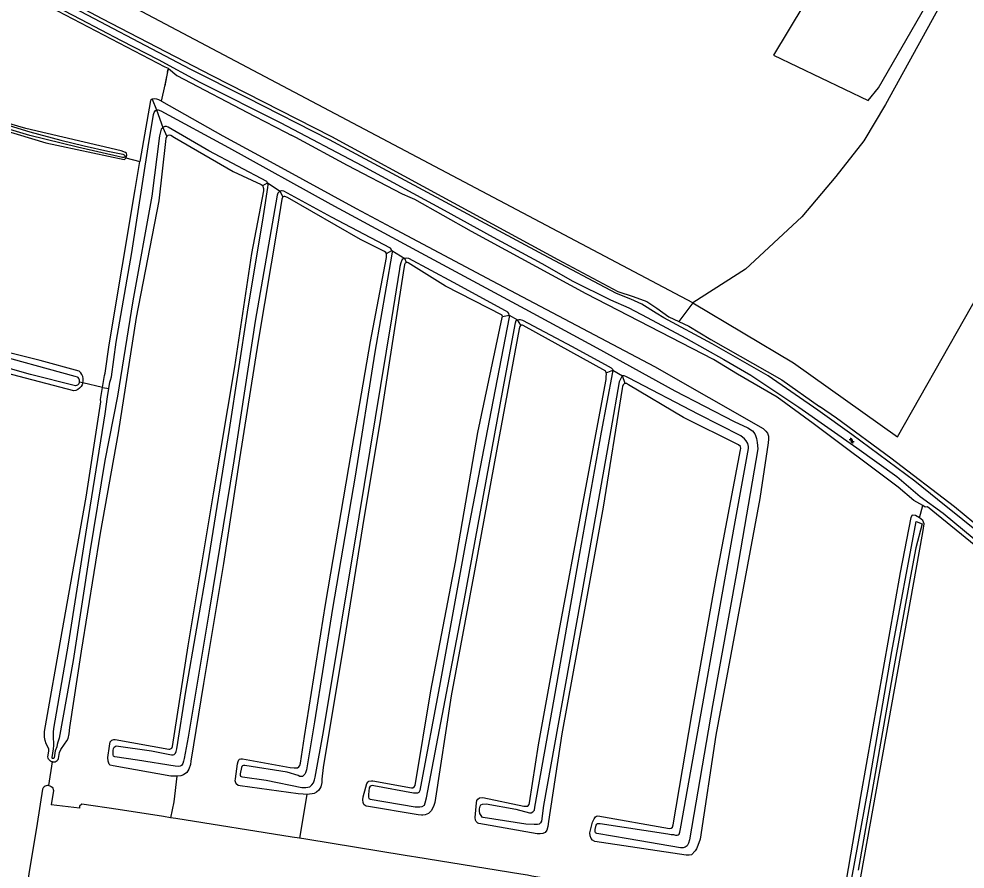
# Model space of a CAD drawing. Extents: x 124000 to 128010, y 398999 to 403000.
# Drawn here: x 125257.4 to 125551.7, y 401856.1 to 402120.5 of the extents above; entities that cross this region are included whole.
import ezdxf

# ---------------------------------------------------------------- set-up
doc = ezdxf.new("R2010")
doc.units = 0
for name, color, linetype in [('gg-afsc-draadraster', 7, 'Continuous'), ('gg-afsc-lijn draadraster', 7, 'Continuous'), ('gg-knt-bronhoudergrens', 7, 'Continuous'), ('gg-kntw-bovenkant insteek waterloop', 7, 'Continuous'), ('gg-kwrk-duiker nz buis', 7, 'Continuous'), ('gt-grn-groengrens', 7, 'Continuous'), ('gt-grn-vlakafsluiter', 7, 'Continuous'), ('gt-symb-watersymbool', 7, 'Continuous'), ('gx-grn-maaiveld', 7, 'Continuous')]:
    doc.layers.add(name, color=color, linetype=linetype)

# ---------------------------------------------------------------- blocks, each defined once
blk = doc.blocks.new('gt0-WA')
at = {"layer": 'gt-symb-watersymbool'}
for centre, start, end in [((-0.32, 0.02), 28.0725, 151.9275), ((0.43, 0.42), 208.0725, 331.9275), ((-0.32, -0.43), 28.0725, 151.9275), ((0.43, -0.03), 208.0725, 331.9275)]:
    blk.add_arc(centre, 0.425, start, end, dxfattribs=at)

msp = doc.modelspace()

# ---------------------------------------------------------------- linework, layer by layer
at = {"layer": 'gg-afsc-draadraster'}
msp.add_line((125530.63, 401990.58), (125596.59, 402106.71), dxfattribs=at)
at = {"layer": 'gg-afsc-lijn draadraster'}
msp.add_line((125530.63, 401990.58), (125596.59, 402106.71), dxfattribs=at)
at = {"layer": 'gg-knt-bronhoudergrens'}
for points in [[(125386.17, 402237.32), (125390.4, 402229.56), (125401.18, 402219.44), (125411.96, 402209.32), (125427.44, 402193.85), (125453.1, 402164.87), (125469.11, 402141.46), (125476.25, 402150.45), (125482.88, 402152.98), (125490.46, 402149.72), (125507.19, 402134.14), (125506.24, 402129.83), (125501.51, 402124.88), (125492.05, 402109.24), (125521.5, 402095.16), (125524.8, 402099.12), (125546.83, 402137.43)], [(125549.87, 402135.56), (125526.9, 402093.96), (125520.19, 402082.59), (125511.52, 402071.51), (125500.86, 402058.93), (125483.4, 402042.7), (125467, 402032.25)], [(125467, 402032.25), (125498.35, 402013.6), (125530.63, 401990.58)]]:
    msp.add_lwpolyline(points, dxfattribs=at)
at = {"layer": 'gg-kntw-bovenkant insteek waterloop'}
for points in [[(125135.88, 402201.81), (125147.61, 402195.2), (125180.27, 402176.97), (125212.79, 402158.98), (125247.92, 402139.48), (125283.22, 402120.65), (125317.44, 402102.95), (125354.63, 402083.94), (125388.94, 402065.33), (125424.99, 402045.67), (125443.74, 402035.74), (125448.48, 402034.24), (125452.67, 402032.66), (125455.78, 402030.61), (125459.51, 402027.92), (125462.67, 402026.43)], [(125462.67, 402026.43), (125465.82, 402024.94), (125472.64, 402020.81), (125494.65, 402008.24), (125506.43, 402000)], [(125612.44, 401916.04), (125581.45, 401941.36), (125548.41, 401968.81), (125528.58, 401983.95), (125511.7, 401996.31), (125506.43, 402000)]]:
    msp.add_lwpolyline(points, dxfattribs=at)
at = {"layer": 'gg-kwrk-duiker nz buis'}
for q in [(125302.81, 402099.7), (125303.92, 402105.13)]:
    msp.add_line((125303.66, 402104.14), q, dxfattribs=at)
at = {"layer": 'gt-grn-groengrens'}
msp.add_line((125467, 402032.25), (125462.67, 402026.43), dxfattribs=at)
at = {"layer": 'gt-grn-vlakafsluiter'}
msp.add_line((125467, 402032.25), (125290.23, 402125.62), dxfattribs=at)
at = {"layer": 'gx-grn-maaiveld'}
for p, q in [((125302.94, 402100.07), (125303.92, 402105.13)), ((125301.76, 402094.91), (125302.94, 402100.07)), ((125298.89, 402095.57), (125300.24, 402092.25)), ((125300.24, 402092.25), (125302.2, 402086.81)), ((125302.2, 402086.81), (125303.44, 402083.99)), ((125290.73, 402077.29), (125295.05, 402076.17)), ((125333.25, 402068.71), (125334.76, 402069.6)), ((125334.76, 402069.6), (125338.73, 402066.93)), ((125339.54, 402065.16), (125338.73, 402066.93)), ((125371.72, 402047.58), (125373.44, 402048.55)), ((125373.44, 402048.55), (125377.44, 402046.05)), ((125377.93, 402044.82), (125377.44, 402046.05)), ((125407.8, 402027.95), (125409.94, 402028.44)), ((125409.94, 402028.44), (125412.45, 402026.98)), ((125413.5, 402025.23), (125412.45, 402026.98)), ((125440.1, 402010.5), (125442.17, 402011.26)), ((125442.17, 402011.26), (125445.19, 402009.48)), ((125445.97, 402007.13), (125445.19, 402009.48)), ((125277.34, 402007.35), (125276.3, 402007.59)), ((125283.43, 402005.9), (125277.34, 402007.35)), ((125283.43, 402005.9), (125285.42, 402005.56)), ((125537.53, 401965.37), (125538.55, 401969.15)), ((125266.71, 401882.08), (125267.93, 401889.41)), ((125306.51, 401884.99), (125305.64, 401877.02)), ((125305.64, 401877.02), (125304.57, 401872.08)), ((125346.98, 401879.35), (125344.71, 401865.72))]:
    msp.add_line(p, q, dxfattribs=at)
for points in [[(125566.19, 401952.5), (125543.08, 401971.03), (125536.02, 401976.77), (125516.49, 401991.31), (125505.85, 401998.79), (125490.44, 402009.51), (125473.03, 402019.52), (125457.99, 402027.54), (125455.58, 402029.04), (125451.17, 402031.82), (125447.72, 402033.36), (125443.28, 402035.15), (125420.59, 402047.11), (125354.07, 402082.89), (125328.47, 402095.94), (125310.94, 402104.83), (125268.72, 402127.14), (125246.99, 402138.8), (125167.46, 402182.84), (125131.23, 402202.95), (125085.73, 402228.3)], [(125303.92, 402105.13), (125302.95, 402105.55), (125255.19, 402130.52), (125153.63, 402186.5), (125152.78, 402186.8)], [(125266.23, 402125.85), (125276.57, 402120.41), (125289.21, 402113.85), (125300.72, 402107.9), (125313.72, 402100.88), (125338.9, 402088.25), (125364.12, 402074.99), (125389.64, 402061.08), (125404.97, 402052.68), (125420.05, 402044.5), (125429.65, 402039.01), (125441.45, 402033.19), (125447.1, 402030.7), (125452.79, 402027.63), (125464.84, 402021.19), (125476.69, 402014.62), (125485.08, 402009.72), (125500, 401999.74), (125518.03, 401987.11), (125530.49, 401978.22), (125537.76, 401971.99), (125544.83, 401966.84), (125563.57, 401951.34)], [(125303.92, 402105.13), (125306.57, 402102.94), (125330.65, 402090.24), (125340.31, 402085.34), (125342.14, 402084.35)], [(125298.89, 402095.57), (125298.36, 402095.17), (125295.05, 402076.17)], [(125301.76, 402094.91), (125300.98, 402095.35), (125300.3, 402095.58), (125299.62, 402095.64), (125298.89, 402095.57)], [(125301.76, 402094.91), (125320.88, 402084.14), (125337.83, 402074.91), (125362.3, 402061.57), (125374.75, 402054.94), (125404.65, 402039.02), (125455.07, 402012.44), (125488.86, 401993.1), (125489.72, 401992.35), (125490.2, 401991.7), (125490.52, 401990.79), (125490.58, 401989.81), (125490.49, 401988.68), (125487.9, 401971.41), (125481.04, 401934.59), (125474.2, 401897.8), (125469.26, 401865.43), (125468.57, 401863.49), (125468.17, 401862.44), (125467.78, 401861.74), (125466.64, 401860.56), (125465.92, 401860.39), (125464.99, 401860.4), (125436.52, 401864.72), (125435.82, 401865.1), (125435.39, 401865.59), (125435.04, 401866.43), (125434.97, 401867.33), (125435.86, 401870.69), (125436.38, 401871.73), (125436.75, 401872.32), (125437.02, 401872.53), (125437.5, 401872.64), (125459.76, 401868.77), (125460.28, 401868.83), (125460.74, 401869.16), (125460.89, 401869.84), (125466.7, 401904.06), (125474.3, 401946.61), (125481.86, 401986.51), (125481.92, 401986.97), (125481.8, 401987.55), (125481.2, 401988.07), (125464.13, 401996.59), (125447.01, 402006.7), (125446.36, 402007.1), (125445.97, 402007.13)], [(125238.24, 402092.03), (125238.4, 402091.9), (125247.83, 402089.35), (125260.85, 402085.37), (125270.44, 402082.86), (125277.76, 402081.05), (125285.07, 402079.39), (125289.8, 402078.43), (125290.18, 402078.25), (125290.39, 402078), (125290.42, 402077.83), (125290.39, 402077.7), (125290.24, 402077.48), (125289.99, 402077.42), (125289.66, 402077.44), (125275.69, 402080.61), (125260.85, 402084.3), (125247.55, 402088.24), (125239.14, 402090.88), (125238.35, 402090.99), (125237.85, 402090.92)], [(125290.73, 402077.29), (125290.92, 402077.59), (125291.01, 402078.13), (125290.93, 402078.73), (125290.63, 402079.01), (125289.2, 402079.55), (125259.62, 402086.47), (125240.01, 402092.18), (125239.45, 402092.57)], [(125285.42, 402005.56), (125285.74, 402007.51), (125285.94, 402008.17), (125286.25, 402009.24), (125287.7, 402020.04), (125292.6, 402047.83), (125297.66, 402080.71), (125299.29, 402090.78), (125299.51, 402091.46), (125299.92, 402092.09), (125300.24, 402092.25)], [(125300.24, 402092.25), (125300.75, 402092.28), (125301.57, 402091.92), (125322.66, 402080.53), (125354.43, 402062.88), (125381.12, 402048.48), (125414.77, 402030.4), (125437.2, 402018.23), (125461.39, 402004.88), (125479.87, 401995.3), (125484.09, 401993.35), (125485.56, 401992.37), (125486.25, 401991.45), (125486.47, 401990.98), (125486.78, 401990.02), (125487.07, 401988.75), (125487.26, 401986.85), (125480.7, 401948.8), (125473.17, 401907.01), (125465.97, 401865.24), (125465.63, 401864.2), (125465.2, 401863.31), (125464.67, 401862.95), (125464.05, 401862.74), (125463.22, 401862.71), (125446.87, 401865.5), (125437.21, 401867.13), (125436.75, 401867.39), (125436.62, 401867.83), (125436.64, 401868.45), (125437, 401869.79), (125437.14, 401870.05), (125437.37, 401870.28), (125437.76, 401870.32), (125438.24, 401870.32), (125459.26, 401867.03), (125460.32, 401866.91), (125460.99, 401866.81), (125461.61, 401866.7), (125462.19, 401866.65), (125462.48, 401866.78), (125462.72, 401867.01), (125462.99, 401867.56), (125463.23, 401868.64), (125469.63, 401904.61), (125479.75, 401961.85), (125484.34, 401986.9), (125484.33, 401987.58), (125484.16, 401988.45), (125483.58, 401989.3), (125483.07, 401989.95), (125481.95, 401990.83), (125468.89, 401997.49), (125446.96, 402008.88), (125446.2, 402009.34), (125445.65, 402009.47), (125445.19, 402009.48)], [(125238.76, 402089.43), (125239.04, 402089.7), (125239.35, 402089.78), (125239.95, 402089.76), (125265.79, 402081.99), (125290.16, 402076.81), (125290.39, 402076.87), (125290.61, 402077.1), (125290.73, 402077.29)], [(125302.2, 402086.81), (125301.72, 402086.22), (125301.18, 402084.18), (125298.79, 402065.45), (125292.91, 402032.85), (125288.12, 402003.23), (125284.19, 401983.14), (125279.52, 401954.81), (125274.32, 401920.94), (125269.94, 401896.78), (125269.57, 401895.53), (125269.33, 401894.82), (125269.19, 401894.14), (125268.76, 401892.88), (125268.42, 401890.67), (125268.33, 401890.56), (125268.2, 401890.49), (125268.06, 401890.48), (125267.92, 401890.54), (125267.82, 401890.64), (125267.78, 401890.78), (125268.24, 401893.5), (125268.34, 401894.55), (125268.33, 401895.6), (125268.24, 401896.57), (125268.19, 401897.59), (125268.21, 401898.69), (125268.35, 401899.81), (125272.87, 401926.09), (125278.2, 401960.26), (125284.3, 401997.67), (125284.99, 402002.94), (125285.42, 402005.56)], [(125334.76, 402069.6), (125334.53, 402069.94), (125316.47, 402079.5), (125303.81, 402086.89), (125303.34, 402087.03), (125302.78, 402087.05), (125302.2, 402086.81)], [(125267.93, 401889.41), (125268.31, 401889.41), (125268.69, 401889.49), (125269.05, 401889.65), (125269.35, 401889.88), (125269.6, 401890.18), (125269.77, 401890.53), (125270.07, 401892.4), (125270.52, 401893.31), (125271.64, 401894.91), (125272.39, 401895.96), (125272.79, 401896.74), (125273.05, 401898.19), (125273.23, 401900.11), (125276.87, 401923.93), (125282.8, 401960.58), (125288.41, 401991.84), (125294, 402027.69), (125301.01, 402063.96), (125303.12, 402082.42), (125303.26, 402083.41), (125303.44, 402083.99)], [(125303.44, 402083.99), (125303.84, 402084.34), (125304.27, 402084.43), (125304.69, 402084.37), (125305.83, 402083.62), (125324.08, 402073.04), (125332.77, 402068.99), (125333.25, 402068.71)], [(125379.07, 402065.01), (125376.69, 402066.03), (125359.62, 402074.89), (125343.52, 402083.61), (125342.14, 402084.35)], [(125283.43, 402005.9), (125284.06, 402009.58), (125284.23, 402010.37), (125285.51, 402019.19), (125293.54, 402067.51), (125295.05, 402076.17)], [(125306.51, 401884.99), (125304.72, 401885.04), (125286.74, 401888.21), (125285.82, 401888.41), (125285.5, 401888.77), (125285.2, 401889.63), (125285.13, 401890.85), (125285.57, 401894.36), (125285.86, 401895.72), (125286.36, 401896.16), (125286.92, 401896.41), (125287.38, 401896.44), (125304.03, 401893.42), (125304.42, 401893.45), (125304.96, 401893.69), (125305.16, 401894.24), (125310.1, 401925.57), (125318.09, 401973.47), (125324.63, 402012.35), (125329.84, 402047.55), (125333.57, 402067.09), (125333.64, 402067.65), (125333.25, 402068.71)], [(125338.73, 402066.93), (125338.35, 402066.72), (125337.91, 402066.29), (125337.8, 402065.72), (125330.95, 402026.54), (125324.27, 401983.09), (125316.65, 401936.3), (125310.07, 401897.17), (125308.83, 401890.53), (125308.64, 401889.65), (125308.39, 401888.96), (125308.02, 401888.33), (125307.59, 401888.07), (125307.03, 401888.03), (125306.01, 401888.09), (125294.27, 401889.96), (125287.29, 401891.02), (125286.88, 401891.27), (125286.71, 401891.68), (125286.7, 401892.31), (125286.78, 401892.99), (125286.89, 401893.6), (125287.09, 401894.01), (125287.33, 401894.26), (125287.73, 401894.39), (125298.71, 401892.87), (125304.93, 401891.67), (125305.38, 401891.67), (125305.71, 401891.76), (125306.09, 401892.2), (125306.35, 401892.72), (125306.55, 401893.48), (125309.3, 401911.31), (125316.24, 401950.75), (125322.94, 401992.83), (125328.57, 402029.3), (125333.54, 402059.33), (125334.88, 402068.08), (125334.9, 402068.96), (125334.76, 402069.6)], [(125339.54, 402065.16), (125339.36, 402065), (125339.2, 402064.48), (125337.81, 402056.12), (125331.89, 402020.3), (125325.99, 401983.66), (125321.02, 401951.14), (125314.86, 401913.81), (125310.91, 401889.65), (125310.85, 401888.62), (125310.33, 401887.2), (125309.61, 401886.18), (125308.6, 401885.38), (125307.76, 401885.12), (125306.51, 401884.99)], [(125373.44, 402048.55), (125373.24, 402048.95), (125373.02, 402049.21), (125354.6, 402058.83), (125339.85, 402067), (125339.35, 402067.09), (125339.12, 402067.07), (125338.73, 402066.93)], [(125371.72, 402047.58), (125371.56, 402047.93), (125371.17, 402048.16), (125363.64, 402051.94), (125340.96, 402064.97), (125340.14, 402065.35), (125339.86, 402065.34), (125339.54, 402065.16)], [(125538.55, 401969.15), (125535.76, 401970.7), (125530.86, 401974.94), (125504.4, 401994.65), (125493.29, 402002.85), (125480.86, 402009.99), (125473.45, 402014.62), (125433.89, 402035), (125398.17, 402054.44), (125380.58, 402064.36), (125379.07, 402065.01)], [(125346.98, 401879.35), (125345.81, 401879.39), (125344.24, 401879.52), (125326.24, 401882.03), (125325.66, 401882.11), (125325.04, 401882.67), (125324.73, 401883.52), (125324.75, 401884.17), (125325.42, 401888.89), (125325.66, 401889.6), (125325.85, 401890.09), (125326.06, 401890.29), (125326.49, 401890.41), (125326.98, 401890.35), (125341.84, 401887.67), (125343.04, 401887.55), (125343.79, 401887.58), (125344.11, 401887.62), (125344.46, 401887.87), (125344.75, 401888.31), (125344.96, 401889.05), (125346.26, 401897.37), (125352.8, 401938.37), (125360.01, 401981.02), (125366.73, 402020.24), (125371.72, 402046.34), (125371.77, 402047.21), (125371.72, 402047.58)], [(125373.44, 402048.55), (125373.49, 402048.07), (125373.43, 402047.32), (125368.14, 402016.9), (125361.98, 401978.36), (125354.98, 401937.16), (125349.31, 401901.95), (125346.9, 401887.02), (125346.53, 401886.07), (125346.33, 401885.64), (125345.96, 401885.16), (125345.59, 401884.95), (125345.34, 401884.9), (125344.85, 401884.93), (125344.26, 401885.17), (125340.81, 401886.26), (125327.65, 401888.29), (125327.3, 401888.3), (125326.98, 401888.22), (125326.79, 401888.01), (125326.7, 401887.67), (125326.26, 401885.78), (125326.28, 401885.31), (125326.33, 401884.98), (125326.54, 401884.86), (125326.95, 401884.75), (125334.38, 401883.74), (125345.46, 401881.53), (125346.64, 401881.53), (125347.88, 401881.73), (125348.54, 401882.26), (125349.05, 401882.95), (125349.35, 401883.82), (125349.58, 401884.72), (125352.15, 401898.87), (125363.29, 401965.7), (125373.43, 402027.29), (125375.85, 402042.69), (125376.01, 402043.65), (125376.28, 402044.74), (125376.6, 402045.59), (125376.88, 402045.86), (125377.44, 402046.05)], [(125276.3, 402007.59), (125276.21, 402007.3), (125276.06, 402007.05), (125275.86, 402006.82), (125275.61, 402006.64), (125275.34, 402006.52), (125275.05, 402006.46), (125261.06, 402009.89), (125213.82, 402023.36), (125183.74, 402031.46), (125132.9, 402044.66), (125131.99, 402044.75), (125131.43, 402044.74), (125130.98, 402044.66), (125130.66, 402044.53)], [(125377.93, 402044.82), (125377.6, 402044.6), (125377.38, 402044.15), (125376.95, 402041.55), (125369.63, 401994.91), (125364.7, 401965.11), (125358.72, 401927.63), (125352.08, 401887.7), (125351.67, 401884.05), (125351.62, 401883.05), (125351.35, 401881.67), (125350.7, 401880.64), (125349.97, 401880.05), (125349.24, 401879.63), (125348.6, 401879.46), (125347.85, 401879.36), (125346.98, 401879.35)], [(125409.94, 402028.44), (125409.84, 402028.86), (125409.49, 402029.28), (125408.71, 402029.75), (125392.58, 402038.58), (125378.71, 402046.01), (125378.08, 402046.09), (125377.44, 402046.05)], [(125407.8, 402027.95), (125407.76, 402028.24), (125407.67, 402028.34), (125390.06, 402037.42), (125378.44, 402044.71), (125378.32, 402044.77), (125378.05, 402044.82), (125377.93, 402044.82)], [(125277.34, 402007.35), (125277.11, 402006.73), (125276.76, 402006.17), (125276.32, 402005.68), (125275.79, 402005.28), (125275.19, 402004.99), (125274.56, 402004.82), (125242.34, 402013.27), (125221.46, 402019.12), (125181.93, 402029.59), (125164.01, 402034.4), (125134.98, 402042.87), (125133.66, 402042.98), (125132.31, 402043.05), (125131.56, 402042.89)], [(125413.5, 402025.23), (125413.19, 402024.84), (125413.01, 402024.17), (125406.04, 401986.68), (125399.09, 401948.91), (125391.91, 401909.95), (125386.75, 401876.77), (125386.32, 401875.58), (125385.64, 401874.26), (125384.81, 401873.41), (125383.77, 401872.96), (125383.04, 401872.89), (125382.6, 401872.89), (125381.64, 401873.01), (125365.57, 401875.68), (125365.22, 401875.82), (125364.74, 401876.2), (125364.49, 401876.85), (125364.44, 401877.62), (125364.5, 401878.59), (125365.31, 401881.57), (125365.64, 401882.76), (125366.04, 401883.28), (125366.28, 401883.44), (125367.04, 401883.58), (125367.54, 401883.56), (125379.51, 401881.34), (125379.94, 401881.4), (125380.34, 401881.67), (125380.65, 401882.14), (125385.58, 401911.54), (125393.17, 401951.55), (125400.15, 401991.88), (125407.76, 402027.68), (125407.8, 402027.95)], [(125409.94, 402028.44), (125409.89, 402027.74), (125404.31, 401998.8), (125396.34, 401957.52), (125388.21, 401912.97), (125382.37, 401881.65), (125382.14, 401880.58), (125381.77, 401879.92), (125381.38, 401879.67), (125380.79, 401879.68), (125380.13, 401879.75), (125367.85, 401882.02), (125367.32, 401882.09), (125366.71, 401881.86), (125366.38, 401881.35), (125366.13, 401879.28), (125366.14, 401878.45), (125366.27, 401878.06), (125366.67, 401877.88), (125380.63, 401875.48), (125382.16, 401875.46), (125382.89, 401875.56), (125383.57, 401875.97), (125383.82, 401876.66), (125384.24, 401878.31), (125395.81, 401939.03), (125408.04, 402005.54), (125411.87, 402026.02), (125412.11, 402026.77), (125412.45, 402026.98)], [(125412.45, 402026.98), (125412.89, 402027.07), (125413.28, 402027.03), (125414.01, 402026.84), (125429.44, 402018.68), (125440.71, 402012.5), (125441.63, 402011.99), (125442.04, 402011.57), (125442.17, 402011.26)], [(125440.1, 402010.5), (125439.94, 402011.01), (125414.2, 402025.17), (125414.04, 402025.25), (125413.69, 402025.32), (125413.5, 402025.23)], [(125276.3, 402007.59), (125276.33, 402007.89), (125276.3, 402008.19), (125276.21, 402008.47), (125276.06, 402008.74), (125275.86, 402008.96), (125275.62, 402009.14), (125274.91, 402009.31), (125246.91, 402016.96), (125227.37, 402021.6), (125226.88, 402021.88)], [(125277.34, 402007.35), (125277.45, 402008.01), (125277.44, 402008.67), (125277.3, 402009.32), (125277.04, 402009.93), (125276.68, 402010.48), (125276.21, 402010.95), (125264.04, 402014.26), (125229.19, 402023), (125228.49, 402023.2)], [(125445.97, 402007.13), (125445.62, 402007.05), (125445.39, 402006.72), (125445.12, 402006.17), (125445, 402005.6), (125439.12, 401968.63), (125432.66, 401933.31), (125426.27, 401898.13), (125422.1, 401870.86), (125421.97, 401869.34), (125421.63, 401868.22), (125421.13, 401867.51), (125420.38, 401867.12), (125419.49, 401867.02), (125418.58, 401867.05), (125400.46, 401870.27), (125400.19, 401870.42), (125399.65, 401870.86), (125399.4, 401871.35), (125399.33, 401872.14), (125399.74, 401876.75), (125399.84, 401877.45), (125400.11, 401877.9), (125400.72, 401878.22), (125401.74, 401878.34), (125414.42, 401875.68), (125415.09, 401875.64), (125415.71, 401875.72), (125416.12, 401876.21), (125416.24, 401876.66), (125419.07, 401894.75), (125425.46, 401930.09), (125432.84, 401969.71), (125440.06, 402008.37), (125440.1, 402009.36), (125440.13, 402010.04), (125440.1, 402010.5)], [(125445.19, 402009.48), (125444.93, 402009.29), (125444.68, 402008.95), (125444.11, 402007.69), (125441.48, 401992.69), (125432.01, 401939.13), (125420.61, 401875.86), (125419.92, 401871), (125419.67, 401870.45), (125419.23, 401870.09), (125418.74, 401869.98), (125417.72, 401869.92), (125415.11, 401870.11), (125401.79, 401872.12), (125401.51, 401872.29), (125401.14, 401872.75), (125400.82, 401873.4), (125400.72, 401874.15), (125400.7, 401874.89), (125400.83, 401875.66), (125401.13, 401876.04), (125401.57, 401876.26), (125402.79, 401876.38), (125411.97, 401874.73), (125416.18, 401873.64), (125416.71, 401873.65), (125417.27, 401873.89), (125417.74, 401874.38), (125417.89, 401875.38), (125423.84, 401908.92), (125431.33, 401951.33), (125438.62, 401991.95), (125442.17, 402010.66), (125442.17, 402011.26)], [(125267.93, 401889.41), (125267.55, 401889.51), (125267.21, 401889.68), (125266.91, 401889.93), (125266.67, 401890.24), (125266.51, 401890.59), (125266.43, 401890.97), (125266.72, 401892.76), (125266.75, 401893.37), (125266.45, 401894.08), (125265.91, 401895.08), (125265.56, 401896.06), (125265.37, 401897.13), (125265.35, 401898.05), (125265.4, 401898.87), (125270.89, 401930.01), (125278.4, 401971.79), (125282.9, 402001.4), (125282.8, 402002.21), (125283.43, 402005.9)], [(125919.23, 401660.21), (125915.44, 401663.56), (125834.63, 401728.98), (125539.99, 401968.75), (125539.23, 401968.69), (125538.55, 401969.15)], [(125495.12, 401715.55), (125495.4, 401717.17), (125497.15, 401727.32), (125504.83, 401773.7), (125538.54, 401960.77), (125538.93, 401963.51), (125538.57, 401964.49), (125537.53, 401965.37)], [(125537.53, 401965.37), (125536.23, 401966.08), (125535.25, 401966.15), (125534.83, 401965.5), (125531.5, 401948.34), (125519.2, 401878.69), (125512.25, 401838.17), (125511.93, 401836.31)], [(125512.36, 401830.65), (125521.5, 401880.93), (125528.89, 401923.81), (125536.48, 401964.22), (125538.3, 401963.47), (125536.41, 401956.05), (125534.71, 401947.24), (125529.33, 401917.68), (125518.44, 401855.77)], [(125266.71, 401882.08), (125266.32, 401882.1), (125265.93, 401882.02), (125265.58, 401881.87), (125265.26, 401881.64), (125265, 401881.35), (125264.81, 401881.01), (125263.07, 401870.29), (125257.95, 401839.01), (125257.87, 401837.83), (125258.1, 401836.87)], [(125266.71, 401882.08), (125267.08, 401881.98), (125267.43, 401881.8), (125267.73, 401881.55), (125267.96, 401881.24), (125268.13, 401880.89), (125268.21, 401880.51), (125267.52, 401876.07)], [(125304.57, 401872.08), (125302.45, 401872.41), (125288.31, 401874.65), (125277.03, 401876.3), (125276.33, 401875.71), (125276.29, 401875.09), (125267.52, 401876.07)], [(125344.71, 401865.72), (125342.41, 401866.08), (125306.22, 401871.81), (125304.57, 401872.08)], [(125511.93, 401836.31), (125507.67, 401837.03), (125507.92, 401837.88), (125507.69, 401838.98), (125452.11, 401848.2), (125416.94, 401853.94), (125415.56, 401854.16), (125413.53, 401854.49), (125380.86, 401859.83), (125379.51, 401860.05), (125377.56, 401860.36), (125346.71, 401865.4), (125344.71, 401865.72)]]:
    msp.add_lwpolyline(points, dxfattribs=at)

# ---------------------------------------------------------------- block references
at = {"layer": 'gt-symb-watersymbool', "rotation": -36.66359246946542}
msp.add_blockref('gt0-WA', (125516.37, 401989.39), dxfattribs=at)

doc.saveas('drawing.dxf')
